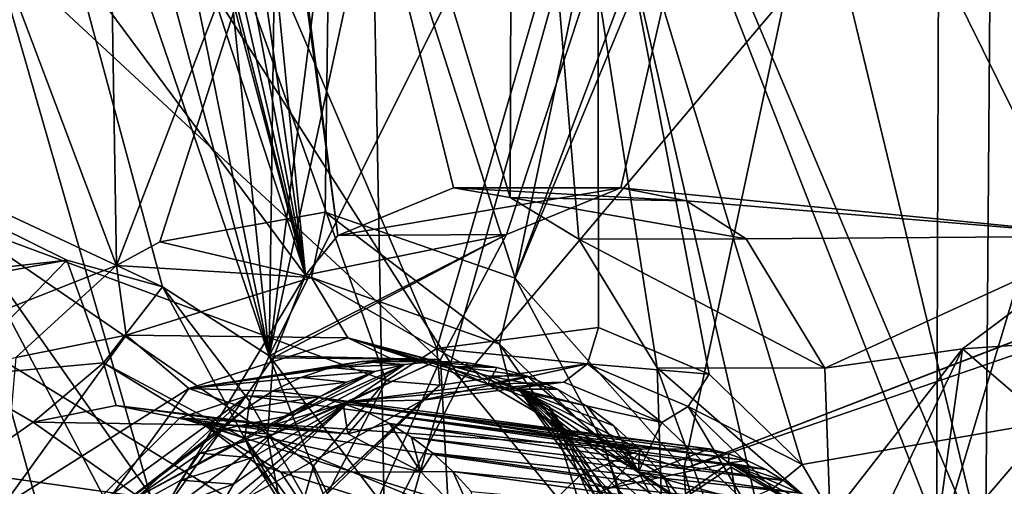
# Model space of a CAD drawing. Header units: metres. Extents: x -150 to 307, y -550 to 84.
# Tile 422 of 656: x 186.48 to 192.39, y 12.11 to 14.91. Entities that reach past the tile are written whole.
import ezdxf

# ---------------------------------------------------------------- set-up
doc = ezdxf.new("R2010")
doc.units = ezdxf.units.M
doc.layers.add('solid_26006363', color=7, linetype='CONTINUOUS')

msp = doc.modelspace()

# ---------------------------------------------------------------- linework, layer by layer
at = {"layer": 'solid_26006363'}
for points in [[(189.133835, 12.746095, 907.299255), (181.84285, 19.517756, 899.064392), (180.753494, 25.859917, 896.954285)], [(191.723465, 15.818817, 909.606506), (189.133835, 12.746095, 907.299255), (180.753494, 25.859917, 896.954285)], [(191.983353, 11.708065, 912.601074), (195.273636, 11.861662, 915.513367), (195.57663, 23.699755, 914.655701)], [(192.022217, 23.395798, 911.506104), (191.983353, 11.708065, 912.601074), (195.57663, 23.699755, 914.655701)], [(188.463837, 22.901747, 908.308228), (188.67836, 11.459098, 909.62439), (192.022217, 23.395798, 911.506104)], [(188.67836, 11.459098, 909.62439), (191.983353, 11.708065, 912.601074), (192.022217, 23.395798, 911.506104)], [(188.463837, 22.901747, 908.308228), (184.930023, 20.402122, 905.315735), (185.202988, 13.583079, 906.254822)], [(188.463837, 22.901747, 908.308228), (185.202988, 13.583079, 906.254822), (188.67836, 11.459098, 909.62439)], [(192.220322, 21.041281, 876.674316), (194.57811, 13.804697, 877.493774), (192.221115, 22.498804, 876.896423)], [(194.57811, 13.804697, 877.493774), (194.65358, 13.83727, 877.554749), (192.221115, 22.498804, 876.896423)], [(194.19986, 20.005013, 877.97052), (192.221115, 22.498804, 876.896423), (194.65358, 13.83727, 877.554749)], [(188.198196, 13.375376, 877.92041), (185.487427, 21.630041, 877.21637), (186.053024, 16.268606, 876.759033)], [(186.209396, 20.87059, 877.582581), (185.487427, 21.630041, 877.21637), (188.198196, 13.375376, 877.92041)], [(192.052719, 19.616756, 876.345276), (194.57811, 13.804697, 877.493774), (192.220322, 21.041281, 876.674316)], [(186.448593, 20.255135, 877.648132), (186.209396, 20.87059, 877.582581), (188.198196, 13.375376, 877.92041)], [(187.339172, 13.305312, 875.41272), (182.857361, 15.401404, 872.5271), (185.437439, 20.3386, 875.141052)], [(186.949875, 20.353626, 872.894653), (184.865387, 19.261438, 871.320007), (187.062439, 13.434528, 871.891052)], [(186.295547, 19.152477, 875.530762), (187.979218, 12.890395, 875.828979), (185.437439, 20.3386, 875.141052)], [(187.339172, 13.305312, 875.41272), (185.437439, 20.3386, 875.141052), (187.979218, 12.890395, 875.828979)], [(188.355698, 16.790751, 873.301147), (186.949875, 20.353626, 872.894653), (187.062439, 13.434528, 871.891052)], [(186.689972, 20.010651, 877.776367), (186.448593, 20.255135, 877.648132), (188.198196, 13.375376, 877.92041)], [(189.440094, 18.377512, 879.483643), (192.277359, 11.651171, 880.81543), (190.250336, 20.048107, 880.31073)], [(192.314377, 16.576456, 881.37384), (190.250336, 20.048107, 880.31073), (192.277359, 11.651171, 880.81543)], [(186.97226, 19.869841, 877.9505), (186.689972, 20.010651, 877.776367), (188.198196, 13.375376, 877.92041)], [(187.543427, 19.933184, 878.35968), (187.268005, 19.843487, 878.152893), (188.198196, 13.375376, 877.92041)], [(188.390564, 13.613074, 878.091248), (187.574997, 19.952105, 878.384766), (187.543427, 19.933184, 878.35968)], [(188.390564, 13.613074, 878.091248), (187.543427, 19.933184, 878.35968), (188.198196, 13.375376, 877.92041)], [(187.574997, 19.952105, 878.384766), (189.424545, 13.840787, 878.884338), (189.440094, 18.377512, 879.483643)], [(189.08429, 13.9, 878.638977), (189.424545, 13.840787, 878.884338), (187.574997, 19.952105, 878.384766)], [(188.390564, 13.613074, 878.091248), (189.08429, 13.9, 878.638977), (187.574997, 19.952105, 878.384766)], [(187.268005, 19.843487, 878.152893), (186.97226, 19.869841, 877.9505), (188.198196, 13.375376, 877.92041)], [(189.221893, 18.609388, 877.499878), (191.464935, 19.865778, 879.301697), (187.979218, 12.890395, 875.828979)], [(189.403503, 13.619464, 876.967651), (187.979218, 12.890395, 875.828979), (191.464935, 19.865778, 879.301697)], [(189.403503, 13.619464, 876.967651), (191.464935, 19.865778, 879.301697), (190.090195, 13.9, 877.509949)], [(190.090195, 13.9, 877.509949), (191.464935, 19.865778, 879.301697), (193.042877, 13.60971, 879.700562)], [(193.028091, 17.509378, 880.141296), (193.042877, 13.60971, 879.700562), (191.464935, 19.865778, 879.301697)], [(192.052719, 19.616756, 876.345276), (189.455154, 13.357747, 873.61792), (190.467545, 12.213227, 874.228149)], [(192.052719, 19.616756, 876.345276), (191.409515, 18.540766, 875.72821), (189.455154, 13.357747, 873.61792)], [(192.052719, 19.616756, 876.345276), (190.467545, 12.213227, 874.228149), (194.57811, 13.804697, 877.493774)], [(186.786972, 18.07247, 869.603333), (186.114944, 13.693623, 868.388306), (183.5858, 19.593849, 867.766968)], [(187.168488, 8.932622, 905.548157), (182.721359, 12.630058, 900.684631), (181.84285, 19.517756, 899.064392)], [(189.133835, 12.746095, 907.299255), (187.168488, 8.932622, 905.548157), (181.84285, 19.517756, 899.064392)], [(192.502823, 19.45652, 873.793457), (196.233032, 13.113636, 875.783997), (189.951477, 16.275417, 871.517761)], [(185.029816, 12.629334, 870.291016), (187.062439, 13.434528, 871.891052), (184.865387, 19.261438, 871.320007)], [(186.295547, 19.152477, 875.530762), (186.813705, 18.659719, 875.810852), (187.979218, 12.890395, 875.828979)], [(186.813705, 18.659719, 875.810852), (187.411682, 18.341202, 876.178894), (187.979218, 12.890395, 875.828979)], [(188.666565, 18.315624, 877.061096), (189.221893, 18.609388, 877.499878), (187.979218, 12.890395, 875.828979)], [(191.409515, 18.540766, 875.72821), (190.429916, 17.962025, 874.943054), (189.455154, 13.357747, 873.61792)], [(189.424545, 13.840787, 878.884338), (189.83728, 13.59158, 879.163452), (189.440094, 18.377512, 879.483643)], [(189.440094, 18.377512, 879.483643), (192.144272, 11.435485, 880.693115), (192.277359, 11.651171, 880.81543)], [(189.440094, 18.377512, 879.483643), (191.421478, 9.74852, 879.988892), (192.144272, 11.435485, 880.693115)], [(190.30748, 12.81968, 879.430908), (191.421478, 9.74852, 879.988892), (189.440094, 18.377512, 879.483643)], [(189.83728, 13.59158, 879.163452), (190.30748, 12.81968, 879.430908), (189.440094, 18.377512, 879.483643)], [(187.411682, 18.341202, 876.178894), (188.052094, 18.22274, 876.611755), (187.979218, 12.890395, 875.828979)], [(188.052094, 18.22274, 876.611755), (188.666565, 18.315624, 877.061096), (187.979218, 12.890395, 875.828979)], [(186.786972, 18.07247, 869.603333), (188.680649, 12.741053, 870.108093), (186.114944, 13.693623, 868.388306)], [(188.98616, 12.935458, 870.357727), (188.680649, 12.741053, 870.108093), (186.786972, 18.07247, 869.603333)], [(188.98616, 12.935458, 870.357727), (186.786972, 18.07247, 869.603333), (189.951477, 16.275417, 871.517761)], [(190.429916, 17.962025, 874.943054), (188.355698, 16.790751, 873.301147), (189.455154, 13.357747, 873.61792)], [(194.786896, 17.972216, 912.335938), (199.540802, 0, 917.246277), (191.723465, 15.818817, 909.606506)], [(186.053024, 16.268606, 876.759033), (184.686066, 17.076876, 875.925293), (186.484726, 11.324108, 876.407166)], [(186.32666, 11.47601, 876.307861), (186.484726, 11.324108, 876.407166), (184.686066, 17.076876, 875.925293)], [(188.355698, 16.790751, 873.301147), (187.062439, 13.434528, 871.891052), (187.32428, 13.576309, 872.100281)], [(188.355698, 16.790751, 873.301147), (187.32428, 13.576309, 872.100281), (188.315598, 13.752879, 872.840515)], [(188.355698, 16.790751, 873.301147), (188.315598, 13.752879, 872.840515), (189.455154, 13.357747, 873.61792)], [(192.718964, 11.95773, 881.183899), (192.314377, 16.576456, 881.37384), (192.277359, 11.651171, 880.81543)], [(192.718964, 11.95773, 881.183899), (193.259674, 11.91587, 881.597595), (192.314377, 16.576456, 881.37384)], [(192.619446, 16.415899, 881.584717), (192.314377, 16.576456, 881.37384), (193.259674, 11.91587, 881.597595)], [(187.310318, 11.904219, 877.088562), (186.053024, 16.268606, 876.759033), (186.484726, 11.324108, 876.407166)], [(188.198196, 13.375376, 877.92041), (186.053024, 16.268606, 876.759033), (187.310318, 11.904219, 877.088562)], [(188.98616, 12.935458, 870.357727), (189.951477, 16.275417, 871.517761), (189.955063, 13.060788, 871.081848)], [(189.951477, 16.275417, 871.517761), (190.619232, 12.78102, 871.533875), (189.955063, 13.060788, 871.081848)], [(189.951477, 16.275417, 871.517761), (191.176682, 12.238811, 871.880981), (190.619232, 12.78102, 871.533875)], [(196.233032, 13.113636, 875.783997), (191.176682, 12.238811, 871.880981), (189.951477, 16.275417, 871.517761)], [(191.723465, 15.818817, 909.606506), (199.540802, 0, 917.246277), (189.133835, 12.746095, 907.299255)], [(186.765244, 13.466066, 875.015625), (183.675613, 13.1182, 872.717896), (182.857361, 15.401404, 872.5271)], [(187.339172, 13.305312, 875.41272), (186.765244, 13.466066, 875.015625), (182.857361, 15.401404, 872.5271)], [(190.090195, 13.9, 877.509949), (189.08429, 13.9, 878.638977), (188.390564, 13.613074, 878.091248)], [(189.403503, 13.619464, 876.967651), (190.090195, 13.9, 877.509949), (188.390564, 13.613074, 878.091248)], [(190.482452, 13.820833, 877.792542), (189.424545, 13.840787, 878.884338), (189.08429, 13.9, 878.638977)], [(190.482452, 13.820833, 877.792542), (189.08429, 13.9, 878.638977), (190.090195, 13.9, 877.509949)], [(190.482452, 13.820833, 877.792542), (190.090195, 13.9, 877.509949), (193.042877, 13.60971, 879.700562)], [(190.841232, 13.59266, 878.034485), (189.83728, 13.59158, 879.163452), (189.424545, 13.840787, 878.884338)], [(190.841232, 13.59266, 878.034485), (189.424545, 13.840787, 878.884338), (190.482452, 13.820833, 877.792542)], [(194.503433, 13.768859, 877.433167), (194.57811, 13.804697, 877.493774), (190.467545, 12.213227, 874.228149)], [(194.027969, 13.442533, 877.037354), (194.503433, 13.768859, 877.433167), (190.467545, 12.213227, 874.228149)], [(190.841232, 13.59266, 878.034485), (190.482452, 13.820833, 877.792542), (193.042877, 13.60971, 879.700562)], [(188.233215, 13.362305, 872.618652), (188.315598, 13.752879, 872.840515), (187.32428, 13.576309, 872.100281)], [(188.233215, 13.362305, 872.618652), (189.361755, 12.960479, 873.35144), (188.315598, 13.752879, 872.840515)], [(189.361755, 12.960479, 873.35144), (189.455154, 13.357747, 873.61792), (188.315598, 13.752879, 872.840515)], [(186.114944, 13.693623, 868.388306), (187.754227, 7.793361, 868.782837), (184.646271, 11.416631, 866.888733)], [(188.104507, 9.924617, 869.306946), (187.754227, 7.793361, 868.782837), (186.114944, 13.693623, 868.388306)], [(187.926468, 11.11421, 869.328247), (188.104507, 9.924617, 869.306946), (186.114944, 13.693623, 868.388306)], [(188.246277, 12.230271, 869.718994), (187.926468, 11.11421, 869.328247), (186.114944, 13.693623, 868.388306)], [(188.680649, 12.741053, 870.108093), (188.246277, 12.230271, 869.718994), (186.114944, 13.693623, 868.388306)], [(189.403503, 13.619464, 876.967651), (189.006699, 12.870259, 876.5849), (187.979218, 12.890395, 875.828979)], [(189.403503, 13.619464, 876.967651), (188.198196, 13.375376, 877.92041), (188.002655, 12.879412, 877.71637)], [(189.403503, 13.619464, 876.967651), (188.002655, 12.879412, 877.71637), (189.006699, 12.870259, 876.5849)], [(189.403503, 13.619464, 876.967651), (188.390564, 13.613074, 878.091248), (188.198196, 13.375376, 877.92041)], [(191.312592, 12.817084, 878.303894), (189.83728, 13.59158, 879.163452), (190.841232, 13.59266, 878.034485)], [(191.312592, 12.817084, 878.303894), (190.30748, 12.81968, 879.430908), (189.83728, 13.59158, 879.163452)], [(191.312592, 12.817084, 878.303894), (190.841232, 13.59266, 878.034485), (193.042877, 13.60971, 879.700562)], [(191.312592, 12.817084, 878.303894), (193.042877, 13.60971, 879.700562), (192.139984, 12.932672, 878.942688)], [(193.36084, 13.015062, 879.585571), (192.139984, 12.932672, 878.942688), (193.042877, 13.60971, 879.700562)], [(188.67836, 11.459098, 909.62439), (185.202988, 13.583079, 906.254822), (185.365829, 6.77781, 906.815918)], [(188.233215, 13.362305, 872.618652), (187.32428, 13.576309, 872.100281), (187.062439, 13.434528, 871.891052)], [(186.765244, 13.466066, 875.015625), (185.636078, 13.258912, 874.165161), (183.675613, 13.1182, 872.717896)], [(185.029816, 12.629334, 870.291016), (186.458862, 12.881181, 871.373108), (187.062439, 13.434528, 871.891052)], [(186.088272, 12.76641, 874.159363), (185.636078, 13.258912, 874.165161), (186.765244, 13.466066, 875.015625)], [(186.984528, 12.8497, 874.814209), (186.088272, 12.76641, 874.159363), (186.765244, 13.466066, 875.015625)], [(187.121246, 13.016073, 871.783997), (187.062439, 13.434528, 871.891052), (186.458862, 12.881181, 871.373108)], [(186.984528, 12.8497, 874.814209), (186.765244, 13.466066, 875.015625), (187.339172, 13.305312, 875.41272)], [(187.121246, 13.016073, 871.783997), (188.233215, 13.362305, 872.618652), (187.062439, 13.434528, 871.891052)], [(194.027969, 13.442533, 877.037354), (190.467545, 12.213227, 874.228149), (190.899292, 10.631364, 874.38208)], [(193.675934, 13.061169, 876.730286), (194.027969, 13.442533, 877.037354), (190.899292, 10.631364, 874.38208)], [(188.451675, 12.998659, 872.319214), (188.233215, 13.362305, 872.618652), (187.121246, 13.016073, 871.783997)], [(188.002655, 12.879412, 877.71637), (188.198196, 13.375376, 877.92041), (187.310318, 11.904219, 877.088562)], [(189.435196, 12.675289, 872.943481), (189.361755, 12.960479, 873.35144), (188.233215, 13.362305, 872.618652)], [(188.451675, 12.998659, 872.319214), (189.435196, 12.675289, 872.943481), (188.233215, 13.362305, 872.618652)], [(189.982468, 12.366177, 873.736328), (189.455154, 13.357747, 873.61792), (189.361755, 12.960479, 873.35144)], [(189.982468, 12.366177, 873.736328), (190.467545, 12.213227, 874.228149), (189.455154, 13.357747, 873.61792)], [(186.984528, 12.8497, 874.814209), (187.339172, 13.305312, 875.41272), (187.832382, 12.396066, 875.352661)], [(187.860504, 12.619018, 875.628357), (187.339172, 13.305312, 875.41272), (187.979218, 12.890395, 875.828979)], [(187.832382, 12.396066, 875.352661), (187.339172, 13.305312, 875.41272), (187.860504, 12.619018, 875.628357)], [(189.889267, 12.842604, 871.115845), (188.98616, 12.935458, 870.357727), (189.955063, 13.060788, 871.081848)], [(189.889267, 12.842604, 871.115845), (189.955063, 13.060788, 871.081848), (190.619232, 12.78102, 871.533875)], [(193.19429, 12.07675, 876.264343), (193.675934, 13.061169, 876.730286), (190.899292, 10.631364, 874.38208)], [(191.447281, 11.776082, 872.029602), (191.176682, 12.238811, 871.880981), (196.233032, 13.113636, 875.783997)], [(191.627075, 11.253529, 872.106873), (191.447281, 11.776082, 872.029602), (196.233032, 13.113636, 875.783997)], [(196.202362, 13.097654, 875.758972), (191.627075, 11.253529, 872.106873), (196.233032, 13.113636, 875.783997)], [(196.202362, 13.097654, 875.758972), (196.172012, 13.081011, 875.73407), (191.627075, 11.253529, 872.106873)], [(196.172012, 13.081011, 875.73407), (195.486755, 12.378996, 875.140991), (191.627075, 11.253529, 872.106873)], [(186.382111, 11.989601, 871.090759), (187.121246, 13.016073, 871.783997), (186.458862, 12.881181, 871.373108)], [(187.496994, 12.696296, 871.622131), (187.121246, 13.016073, 871.783997), (186.382111, 11.989601, 871.090759)], [(187.496994, 12.696296, 871.622131), (188.451675, 12.998659, 872.319214), (187.121246, 13.016073, 871.783997)], [(188.720764, 12.870166, 871.940674), (188.451675, 12.998659, 872.319214), (187.496994, 12.696296, 871.622131)], [(189.476501, 12.690793, 872.405273), (189.435196, 12.675289, 872.943481), (188.451675, 12.998659, 872.319214)], [(189.289078, 12.770597, 872.295654), (189.476501, 12.690793, 872.405273), (188.451675, 12.998659, 872.319214)], [(189.099289, 12.827089, 872.18103), (189.289078, 12.770597, 872.295654), (188.451675, 12.998659, 872.319214)], [(188.909775, 12.860113, 872.062683), (189.099289, 12.827089, 872.18103), (188.451675, 12.998659, 872.319214)], [(188.720764, 12.870166, 871.940674), (188.909775, 12.860113, 872.062683), (188.451675, 12.998659, 872.319214)], [(192.658478, 12.484371, 878.992432), (192.139984, 12.932672, 878.942688), (193.36084, 13.015062, 879.585571)], [(189.726212, 12.438679, 873.109314), (189.361755, 12.960479, 873.35144), (189.435196, 12.675289, 872.943481)], [(189.726212, 12.438679, 873.109314), (189.982468, 12.366177, 873.736328), (189.361755, 12.960479, 873.35144)], [(187.969269, 12.403678, 877.63562), (188.002655, 12.879412, 877.71637), (187.310318, 11.904219, 877.088562)], [(188.574844, 11.368649, 875.947388), (187.860504, 12.619018, 875.628357), (187.979218, 12.890395, 875.828979)], [(189.006699, 12.870259, 876.5849), (188.002655, 12.879412, 877.71637), (187.969269, 12.403678, 877.63562)], [(189.006699, 12.870259, 876.5849), (188.633072, 12.035271, 876.210632), (187.979218, 12.890395, 875.828979)], [(188.574844, 11.368649, 875.947388), (187.979218, 12.890395, 875.828979), (188.633072, 12.035271, 876.210632)], [(189.002563, 12.716041, 870.463989), (188.680649, 12.741053, 870.108093), (188.98616, 12.935458, 870.357727)], [(189.002563, 12.716041, 870.463989), (188.98616, 12.935458, 870.357727), (189.889267, 12.842604, 871.115845)], [(191.345184, 11.915395, 878.235352), (191.312592, 12.817084, 878.303894), (192.139984, 12.932672, 878.942688)], [(191.345184, 11.915395, 878.235352), (192.139984, 12.932672, 878.942688), (191.599594, 11.802436, 878.417419)], [(191.963684, 11.670547, 878.571899), (191.599594, 11.802436, 878.417419), (192.139984, 12.932672, 878.942688)], [(191.963684, 11.670547, 878.571899), (192.139984, 12.932672, 878.942688), (192.658478, 12.484371, 878.992432)], [(186.562546, 12.492931, 873.717712), (186.088272, 12.76641, 874.159363), (186.984528, 12.8497, 874.814209)], [(187.060898, 12.59284, 874.087585), (186.562546, 12.492931, 873.717712), (186.984528, 12.8497, 874.814209)], [(187.573486, 12.489397, 874.429443), (186.984528, 12.8497, 874.814209), (187.832382, 12.396066, 875.352661)], [(187.573486, 12.489397, 874.429443), (187.060898, 12.59284, 874.087585), (186.984528, 12.8497, 874.814209)], [(188.532471, 12.857399, 871.815063), (188.720764, 12.870166, 871.940674), (187.496994, 12.696296, 871.622131)], [(188.347534, 12.8214, 871.687622), (188.532471, 12.857399, 871.815063), (187.496994, 12.696296, 871.622131)], [(188.168945, 12.761976, 871.559631), (188.347534, 12.8214, 871.687622), (187.496994, 12.696296, 871.622131)], [(189.006699, 12.870259, 876.5849), (187.969269, 12.403678, 877.63562), (189.055801, 11.957004, 876.516663)], [(188.791794, 12.838838, 871.447998), (187.998795, 12.418469, 870.811401), (188.463196, 12.617647, 871.178406)], [(188.791794, 12.838838, 871.447998), (188.13562, 12.541383, 870.928406), (187.998795, 12.418469, 870.811401)], [(188.791794, 12.838838, 871.447998), (188.613678, 12.796461, 871.312317), (188.13562, 12.541383, 870.928406)], [(188.613678, 12.796461, 871.312317), (188.347534, 12.8214, 871.687622), (188.168945, 12.761976, 871.559631)], [(188.791794, 12.838838, 871.447998), (188.532471, 12.857399, 871.815063), (188.347534, 12.8214, 871.687622)], [(188.791794, 12.838838, 871.447998), (188.347534, 12.8214, 871.687622), (188.613678, 12.796461, 871.312317)], [(188.973129, 12.857762, 871.582947), (188.463196, 12.617647, 871.178406), (189.290283, 12.721783, 871.797424)], [(188.973129, 12.857762, 871.582947), (188.791794, 12.838838, 871.447998), (188.463196, 12.617647, 871.178406)], [(188.973129, 12.857762, 871.582947), (188.720764, 12.870166, 871.940674), (188.532471, 12.857399, 871.815063)], [(188.973129, 12.857762, 871.582947), (188.532471, 12.857399, 871.815063), (188.791794, 12.838838, 871.447998)], [(189.006699, 12.870259, 876.5849), (189.055801, 11.957004, 876.516663), (188.633072, 12.035271, 876.210632)], [(189.157883, 12.852013, 871.717285), (188.909775, 12.860113, 872.062683), (188.720764, 12.870166, 871.940674)], [(189.157883, 12.852013, 871.717285), (188.720764, 12.870166, 871.940674), (188.973129, 12.857762, 871.582947)], [(188.8992, 12.625423, 870.670166), (189.889267, 12.842604, 871.115845), (189.747192, 12.733601, 871.287415)], [(188.8992, 12.625423, 870.670166), (189.002563, 12.716041, 870.463989), (189.889267, 12.842604, 871.115845)], [(189.345779, 12.822124, 871.850891), (189.099289, 12.827089, 872.18103), (188.909775, 12.860113, 872.062683)], [(189.345779, 12.822124, 871.850891), (188.909775, 12.860113, 872.062683), (189.157883, 12.852013, 871.717285)], [(189.157883, 12.852013, 871.717285), (188.973129, 12.857762, 871.582947), (189.290283, 12.721783, 871.797424)], [(189.529709, 12.769023, 871.978882), (189.289078, 12.770597, 872.295654), (189.099289, 12.827089, 872.18103)], [(189.529709, 12.769023, 871.978882), (189.099289, 12.827089, 872.18103), (189.345779, 12.822124, 871.850891)], [(189.345779, 12.822124, 871.850891), (189.157883, 12.852013, 871.717285), (189.290283, 12.721783, 871.797424)], [(189.529709, 12.769023, 871.978882), (189.345779, 12.822124, 871.850891), (189.290283, 12.721783, 871.797424)], [(190.334793, 12.491155, 871.67157), (189.747192, 12.733601, 871.287415), (189.889267, 12.842604, 871.115845)], [(190.492996, 12.58749, 871.528442), (189.889267, 12.842604, 871.115845), (190.619232, 12.78102, 871.533875)], [(190.492996, 12.58749, 871.528442), (190.334793, 12.491155, 871.67157), (189.889267, 12.842604, 871.115845)], [(190.30748, 12.81968, 879.430908), (190.337326, 11.897157, 879.356995), (191.421478, 9.74852, 879.988892)], [(191.345184, 11.915395, 878.235352), (190.337326, 11.897157, 879.356995), (190.30748, 12.81968, 879.430908)], [(191.345184, 11.915395, 878.235352), (190.30748, 12.81968, 879.430908), (191.312592, 12.817084, 878.303894)], [(186.562546, 12.492931, 873.717712), (186.139786, 12.197983, 873.356873), (186.088272, 12.76641, 874.159363)], [(187.999146, 12.679446, 871.432068), (188.168945, 12.761976, 871.559631), (187.496994, 12.696296, 871.622131)], [(188.444901, 12.732622, 871.180481), (188.168945, 12.761976, 871.559631), (187.999146, 12.679446, 871.432068)], [(188.613678, 12.796461, 871.312317), (188.285767, 12.647281, 871.052673), (188.13562, 12.541383, 870.928406)], [(188.613678, 12.796461, 871.312317), (188.168945, 12.761976, 871.559631), (188.444901, 12.732622, 871.180481)], [(188.613678, 12.796461, 871.312317), (188.444901, 12.732622, 871.180481), (188.285767, 12.647281, 871.052673)], [(189.708755, 12.69187, 872.100586), (189.476501, 12.690793, 872.405273), (189.289078, 12.770597, 872.295654)], [(189.708755, 12.69187, 872.100586), (189.289078, 12.770597, 872.295654), (189.529709, 12.769023, 871.978882)], [(190.195511, 12.196012, 872.398987), (189.529709, 12.769023, 871.978882), (189.290283, 12.721783, 871.797424)], [(190.195511, 12.196012, 872.398987), (189.708755, 12.69187, 872.100586), (189.529709, 12.769023, 871.978882)], [(190.492996, 12.58749, 871.528442), (190.619232, 12.78102, 871.533875), (191.176682, 12.238811, 871.880981)], [(189.133835, 12.746095, 907.299255), (199.540802, 0, 917.246277), (187.168488, 8.932622, 905.548157)], [(188.444901, 12.732622, 871.180481), (187.999146, 12.679446, 871.432068), (188.285767, 12.647281, 871.052673)], [(188.328644, 12.064632, 869.882629), (188.246277, 12.230271, 869.718994), (188.680649, 12.741053, 870.108093)], [(188.251938, 12.016022, 870.115051), (188.328644, 12.064632, 869.882629), (189.002563, 12.716041, 870.463989)], [(188.8992, 12.625423, 870.670166), (188.251938, 12.016022, 870.115051), (189.002563, 12.716041, 870.463989)], [(189.002563, 12.716041, 870.463989), (188.328644, 12.064632, 869.882629), (188.680649, 12.741053, 870.108093)], [(188.463196, 12.617647, 871.178406), (188.8992, 12.625423, 870.670166), (189.747192, 12.733601, 871.287415)], [(189.290283, 12.721783, 871.797424), (188.463196, 12.617647, 871.178406), (189.747192, 12.733601, 871.287415)], [(189.290283, 12.721783, 871.797424), (189.747192, 12.733601, 871.287415), (190.334793, 12.491155, 871.67157)], [(190.195511, 12.196012, 872.398987), (189.290283, 12.721783, 871.797424), (190.334793, 12.491155, 871.67157)], [(186.871674, 11.827175, 871.031128), (187.496994, 12.696296, 871.622131), (186.382111, 11.989601, 871.090759)], [(187.848083, 12.652122, 872.583374), (186.853714, 11.926608, 871.750488), (187.193039, 12.047771, 872.018677)], [(187.848083, 12.652122, 872.583374), (187.444046, 12.519187, 872.268005), (186.853714, 11.926608, 871.750488)], [(187.84024, 12.574907, 871.306213), (187.496994, 12.696296, 871.622131), (186.871674, 11.827175, 871.031128)], [(188.275406, 12.641773, 872.896606), (187.848083, 12.652122, 872.583374), (187.193039, 12.047771, 872.018677)], [(190.220016, 12.330679, 869.882263), (187.444046, 12.519187, 872.268005), (187.848083, 12.652122, 872.583374)], [(187.84024, 12.574907, 871.306213), (187.999146, 12.679446, 871.432068), (187.496994, 12.696296, 871.622131)], [(188.285767, 12.647281, 871.052673), (187.999146, 12.679446, 871.432068), (187.84024, 12.574907, 871.306213)], [(188.285767, 12.647281, 871.052673), (187.84024, 12.574907, 871.306213), (188.13562, 12.541383, 870.928406)], [(190.220016, 12.330679, 869.882263), (187.848083, 12.652122, 872.583374), (188.275406, 12.641773, 872.896606)], [(189.476501, 12.690793, 872.405273), (189.658951, 12.588192, 872.508301), (189.435196, 12.675289, 872.943481)], [(189.726212, 12.438679, 873.109314), (189.435196, 12.675289, 872.943481), (189.658951, 12.588192, 872.508301)], [(189.883286, 12.591361, 872.216431), (189.476501, 12.690793, 872.405273), (189.708755, 12.69187, 872.100586)], [(190.894257, 10.709092, 872.753662), (189.658951, 12.588192, 872.508301), (189.476501, 12.690793, 872.405273)], [(190.869904, 10.944408, 872.760254), (190.894257, 10.709092, 872.753662), (189.476501, 12.690793, 872.405273)], [(190.047852, 12.471117, 872.322937), (189.476501, 12.690793, 872.405273), (189.883286, 12.591361, 872.216431)], [(190.201523, 12.331187, 872.419495), (189.476501, 12.690793, 872.405273), (190.047852, 12.471117, 872.322937)], [(190.344498, 12.171885, 872.506409), (189.476501, 12.690793, 872.405273), (190.201523, 12.331187, 872.419495)], [(190.473068, 11.99752, 872.581299), (189.476501, 12.690793, 872.405273), (190.344498, 12.171885, 872.506409)], [(190.586716, 11.808088, 872.643982), (189.476501, 12.690793, 872.405273), (190.473068, 11.99752, 872.581299)], [(190.685333, 11.60426, 872.694397), (189.476501, 12.690793, 872.405273), (190.586716, 11.808088, 872.643982)], [(190.765808, 11.391531, 872.730774), (189.476501, 12.690793, 872.405273), (190.685333, 11.60426, 872.694397)], [(190.827057, 11.172018, 872.752625), (189.476501, 12.690793, 872.405273), (190.765808, 11.391531, 872.730774)], [(190.869904, 10.944408, 872.760254), (189.476501, 12.690793, 872.405273), (190.827057, 11.172018, 872.752625)], [(190.195511, 12.196012, 872.398987), (189.883286, 12.591361, 872.216431), (189.708755, 12.69187, 872.100586)], [(187.168488, 8.932622, 905.548157), (183.208435, 6.527585, 901.543945), (182.721359, 12.630058, 900.684631)], [(187.990005, 12.471308, 872.664063), (186.562546, 12.492931, 873.717712), (187.060898, 12.59284, 874.087585)], [(188.451935, 12.422515, 872.998718), (187.060898, 12.59284, 874.087585), (187.573486, 12.489397, 874.429443)], [(188.451935, 12.422515, 872.998718), (187.990005, 12.471308, 872.664063), (187.060898, 12.59284, 874.087585)], [(188.275406, 12.641773, 872.896606), (187.193039, 12.047771, 872.018677), (187.990005, 12.471308, 872.664063)], [(187.669876, 11.954435, 870.505737), (187.826477, 12.028686, 870.631409), (188.463196, 12.617647, 871.178406)], [(187.764725, 12.12167, 870.598694), (187.669876, 11.954435, 870.505737), (188.463196, 12.617647, 871.178406)], [(187.875381, 12.278199, 870.701599), (187.764725, 12.12167, 870.598694), (188.463196, 12.617647, 871.178406)], [(187.826477, 12.028686, 870.631409), (188.251938, 12.016022, 870.115051), (188.8992, 12.625423, 870.670166)], [(188.463196, 12.617647, 871.178406), (187.826477, 12.028686, 870.631409), (188.8992, 12.625423, 870.670166)], [(188.574844, 11.368649, 875.947388), (187.832382, 12.396066, 875.352661), (187.860504, 12.619018, 875.628357)], [(187.998795, 12.418469, 870.811401), (187.875381, 12.278199, 870.701599), (188.463196, 12.617647, 871.178406)], [(188.422424, 12.604335, 873.000061), (188.275406, 12.641773, 872.896606), (187.990005, 12.471308, 872.664063)], [(188.422424, 12.604335, 873.000061), (187.990005, 12.471308, 872.664063), (188.451935, 12.422515, 872.998718)], [(190.619598, 12.332463, 870.193298), (188.275406, 12.641773, 872.896606), (188.422424, 12.604335, 873.000061)], [(190.619598, 12.332463, 870.193298), (190.220016, 12.330679, 869.882263), (188.275406, 12.641773, 872.896606)], [(188.564331, 12.552354, 873.098083), (188.422424, 12.604335, 873.000061), (188.451935, 12.422515, 872.998718)], [(190.84816, 12.262215, 870.364868), (188.422424, 12.604335, 873.000061), (188.564331, 12.552354, 873.098083)], [(190.73497, 12.303691, 870.280579), (190.619598, 12.332463, 870.193298), (188.422424, 12.604335, 873.000061)], [(190.84816, 12.262215, 870.364868), (190.73497, 12.303691, 870.280579), (188.422424, 12.604335, 873.000061)], [(190.513504, 10.667771, 873.427063), (189.726212, 12.438679, 873.109314), (189.658951, 12.588192, 872.508301)], [(190.469528, 9.987219, 873.293396), (190.513504, 10.667771, 873.427063), (189.658951, 12.588192, 872.508301)], [(190.896042, 10.472619, 872.730469), (189.658951, 12.588192, 872.508301), (190.894257, 10.709092, 872.753662)], [(190.743607, 10.488643, 872.9151), (189.658951, 12.588192, 872.508301), (190.896042, 10.472619, 872.730469)], [(190.469528, 9.987219, 873.293396), (189.658951, 12.588192, 872.508301), (190.743607, 10.488643, 872.9151)], [(190.195511, 12.196012, 872.398987), (190.047852, 12.471117, 872.322937), (189.883286, 12.591361, 872.216431)], [(190.492996, 12.58749, 871.528442), (190.829666, 12.01976, 871.963257), (190.334793, 12.491155, 871.67157)], [(190.492996, 12.58749, 871.528442), (191.176682, 12.238811, 871.880981), (191.001236, 12.094652, 871.84436)], [(190.492996, 12.58749, 871.528442), (191.001236, 12.094652, 871.84436), (190.829666, 12.01976, 871.963257)], [(187.694656, 12.449936, 871.184204), (187.84024, 12.574907, 871.306213), (186.871674, 11.827175, 871.031128)], [(188.13562, 12.541383, 870.928406), (187.84024, 12.574907, 871.306213), (187.694656, 12.449936, 871.184204)], [(188.13562, 12.541383, 870.928406), (187.694656, 12.449936, 871.184204), (187.998795, 12.418469, 870.811401)], [(188.70108, 12.485826, 873.190613), (188.564331, 12.552354, 873.098083), (188.451935, 12.422515, 872.998718)], [(190.958313, 12.208444, 870.445618), (188.564331, 12.552354, 873.098083), (188.70108, 12.485826, 873.190613)], [(190.958313, 12.208444, 870.445618), (190.84816, 12.262215, 870.364868), (188.564331, 12.552354, 873.098083)], [(187.193039, 12.047771, 872.018677), (186.139786, 12.197983, 873.356873), (186.562546, 12.492931, 873.717712)], [(187.990005, 12.471308, 872.664063), (187.193039, 12.047771, 872.018677), (186.562546, 12.492931, 873.717712)], [(189.528503, 11.864774, 869.298523), (186.853714, 11.926608, 871.750488), (187.444046, 12.519187, 872.268005)], [(189.842148, 12.170798, 869.572815), (189.528503, 11.864774, 869.298523), (187.444046, 12.519187, 872.268005)], [(190.220016, 12.330679, 869.882263), (189.842148, 12.170798, 869.572815), (187.444046, 12.519187, 872.268005)], [(187.573486, 12.489397, 874.429443), (187.832382, 12.396066, 875.352661), (187.897781, 12.247848, 875.034851)], [(187.573486, 12.489397, 874.429443), (187.897781, 12.247848, 875.034851), (188.049149, 12.193941, 874.715149)], [(188.888336, 12.195876, 873.293213), (187.573486, 12.489397, 874.429443), (188.049149, 12.193941, 874.715149)], [(188.888336, 12.195876, 873.293213), (188.451935, 12.422515, 872.998718), (187.573486, 12.489397, 874.429443)], [(188.70108, 12.485826, 873.190613), (188.451935, 12.422515, 872.998718), (188.888336, 12.195876, 873.293213)], [(188.833405, 12.404069, 873.278137), (188.70108, 12.485826, 873.190613), (188.888336, 12.195876, 873.293213)], [(191.064468, 12.142836, 870.522278), (188.70108, 12.485826, 873.190613), (188.833405, 12.404069, 873.278137)], [(191.064468, 12.142836, 870.522278), (190.958313, 12.208444, 870.445618), (188.70108, 12.485826, 873.190613)], [(190.195511, 12.196012, 872.398987), (190.201523, 12.331187, 872.419495), (190.047852, 12.471117, 872.322937)], [(190.195511, 12.196012, 872.398987), (190.334793, 12.491155, 871.67157), (190.829666, 12.01976, 871.963257)], [(192.243057, 11.599759, 878.582947), (191.963684, 11.670547, 878.571899), (192.658478, 12.484371, 878.992432)], [(192.446259, 11.562578, 878.540466), (192.243057, 11.599759, 878.582947), (192.658478, 12.484371, 878.992432)], [(187.564148, 12.306142, 871.067444), (187.694656, 12.449936, 871.184204), (186.871674, 11.827175, 871.031128)], [(187.998795, 12.418469, 870.811401), (187.694656, 12.449936, 871.184204), (187.564148, 12.306142, 871.067444)], [(187.998795, 12.418469, 870.811401), (187.564148, 12.306142, 871.067444), (187.875381, 12.278199, 870.701599)], [(190.513504, 10.667771, 873.427063), (189.982468, 12.366177, 873.736328), (189.726212, 12.438679, 873.109314)], [(188.060089, 11.927363, 877.648499), (187.969269, 12.403678, 877.63562), (187.310318, 11.904219, 877.088562)], [(188.501389, 11.280881, 875.452454), (187.897781, 12.247848, 875.034851), (187.832382, 12.396066, 875.352661)], [(188.574844, 11.368649, 875.947388), (188.501389, 11.280881, 875.452454), (187.832382, 12.396066, 875.352661)], [(189.055801, 11.957004, 876.516663), (187.969269, 12.403678, 877.63562), (188.060089, 11.927363, 877.648499)], [(188.961121, 12.307197, 873.360657), (188.833405, 12.404069, 873.278137), (188.888336, 12.195876, 873.293213)], [(191.165543, 12.066155, 870.594055), (188.833405, 12.404069, 873.278137), (188.961121, 12.307197, 873.360657)], [(191.165543, 12.066155, 870.594055), (191.064468, 12.142836, 870.522278), (188.833405, 12.404069, 873.278137)], [(190.573486, 10.639234, 873.956299), (190.467545, 12.213227, 874.228149), (189.982468, 12.366177, 873.736328)], [(190.513504, 10.667771, 873.427063), (190.573486, 10.639234, 873.956299), (189.982468, 12.366177, 873.736328)], [(195.486755, 12.378996, 875.140991), (191.705154, 10.697081, 872.106995), (191.627075, 11.253529, 872.106873)], [(195.486755, 12.378996, 875.140991), (195.16745, 11.336916, 874.798218), (191.705154, 10.697081, 872.106995)], [(187.449829, 12.144882, 870.95697), (187.564148, 12.306142, 871.067444), (186.871674, 11.827175, 871.031128)], [(187.875381, 12.278199, 870.701599), (187.564148, 12.306142, 871.067444), (187.449829, 12.144882, 870.95697)], [(189.081329, 12.197896, 873.436401), (188.961121, 12.307197, 873.360657), (188.888336, 12.195876, 873.293213)], [(191.261261, 11.978953, 870.660889), (188.961121, 12.307197, 873.360657), (189.081329, 12.197896, 873.436401)], [(191.261261, 11.978953, 870.660889), (191.165543, 12.066155, 870.594055), (188.961121, 12.307197, 873.360657)], [(190.005692, 12.092108, 869.434692), (189.842148, 12.170798, 869.572815), (190.220016, 12.330679, 869.882263)], [(190.005692, 12.092108, 869.434692), (190.220016, 12.330679, 869.882263), (190.619598, 12.332463, 870.193298)], [(190.005692, 12.092108, 869.434692), (190.619598, 12.332463, 870.193298), (190.73732, 12.248404, 870.007996)], [(190.195511, 12.196012, 872.398987), (190.344498, 12.171885, 872.506409), (190.201523, 12.331187, 872.419495)], [(190.73732, 12.248404, 870.007996), (190.619598, 12.332463, 870.193298), (190.73497, 12.303691, 870.280579)], [(190.73732, 12.248404, 870.007996), (190.73497, 12.303691, 870.280579), (190.84816, 12.262215, 870.364868)], [(187.875381, 12.278199, 870.701599), (187.449829, 12.144882, 870.95697), (187.764725, 12.12167, 870.598694)], [(188.654465, 11.271521, 875.002319), (188.049149, 12.193941, 874.715149), (187.897781, 12.247848, 875.034851)], [(188.501389, 11.280881, 875.452454), (188.654465, 11.271521, 875.002319), (187.897781, 12.247848, 875.034851)], [(188.328644, 12.064632, 869.882629), (187.926468, 11.11421, 869.328247), (188.246277, 12.230271, 869.718994)], [(190.187256, 11.852413, 869.39624), (190.005692, 12.092108, 869.434692), (190.73732, 12.248404, 870.007996)], [(190.187256, 11.852413, 869.39624), (190.73732, 12.248404, 870.007996), (190.75145, 12.222851, 869.981628)], [(190.73732, 12.248404, 870.007996), (190.84816, 12.262215, 870.364868), (190.958313, 12.208444, 870.445618)], [(190.73732, 12.248404, 870.007996), (190.958313, 12.208444, 870.445618), (191.064468, 12.142836, 870.522278)], [(190.73732, 12.248404, 870.007996), (191.064468, 12.142836, 870.522278), (191.165543, 12.066155, 870.594055)], [(190.73732, 12.248404, 870.007996), (191.165543, 12.066155, 870.594055), (191.261261, 11.978953, 870.660889)], [(190.73732, 12.248404, 870.007996), (191.261261, 11.978953, 870.660889), (191.351364, 11.881506, 870.722473)], [(191.437347, 11.824105, 870.476624), (190.73732, 12.248404, 870.007996), (191.351364, 11.881506, 870.722473)], [(190.75145, 12.222851, 869.981628), (190.73732, 12.248404, 870.007996), (191.437347, 11.824105, 870.476624)], [(191.001236, 12.094652, 871.84436), (191.176682, 12.238811, 871.880981), (191.447281, 11.776082, 872.029602)], [(187.193039, 12.047771, 872.018677), (185.837967, 11.74233, 873.047424), (186.139786, 12.197983, 873.356873)], [(189.25296, 11.815172, 873.51825), (188.888336, 12.195876, 873.293213), (188.049149, 12.193941, 874.715149)], [(189.25296, 11.815172, 873.51825), (188.049149, 12.193941, 874.715149), (188.654465, 11.271521, 875.002319)], [(189.081329, 12.197896, 873.436401), (188.888336, 12.195876, 873.293213), (189.25296, 11.815172, 873.51825)], [(189.192215, 12.077765, 873.504211), (189.081329, 12.197896, 873.436401), (189.25296, 11.815172, 873.51825)], [(191.351364, 11.881506, 870.722473), (189.081329, 12.197896, 873.436401), (189.192215, 12.077765, 873.504211)], [(191.351364, 11.881506, 870.722473), (191.261261, 11.978953, 870.660889), (189.081329, 12.197896, 873.436401)], [(190.005692, 12.092108, 869.434692), (189.528503, 11.864774, 869.298523), (189.842148, 12.170798, 869.572815)], [(190.187256, 11.852413, 869.39624), (190.75145, 12.222851, 869.981628), (190.791153, 11.976791, 869.861633)], [(190.195511, 12.196012, 872.398987), (190.829666, 12.01976, 871.963257), (191.072189, 11.614786, 872.086609)], [(190.195511, 12.196012, 872.398987), (191.072189, 11.614786, 872.086609), (191.232803, 11.162097, 872.1474)], [(190.195511, 12.196012, 872.398987), (191.232803, 11.162097, 872.1474), (190.737717, 11.159278, 872.684387)], [(190.195511, 12.196012, 872.398987), (190.737717, 11.159278, 872.684387), (190.344498, 12.171885, 872.506409)], [(190.473068, 11.99752, 872.581299), (190.344498, 12.171885, 872.506409), (190.737717, 11.159278, 872.684387)], [(190.573486, 10.639234, 873.956299), (190.899292, 10.631364, 874.38208), (190.467545, 12.213227, 874.228149)], [(190.791153, 11.976791, 869.861633), (190.75145, 12.222851, 869.981628), (191.437347, 11.824105, 870.476624)], [(187.352509, 11.968167, 870.85437), (187.449829, 12.144882, 870.95697), (186.871674, 11.827175, 871.031128)], [(187.764725, 12.12167, 870.598694), (187.449829, 12.144882, 870.95697), (187.352509, 11.968167, 870.85437)], [(187.764725, 12.12167, 870.598694), (187.352509, 11.968167, 870.85437), (187.669876, 11.954435, 870.505737)]]:
    msp.add_3dface(points, dxfattribs=at)

doc.saveas('drawing.dxf')
